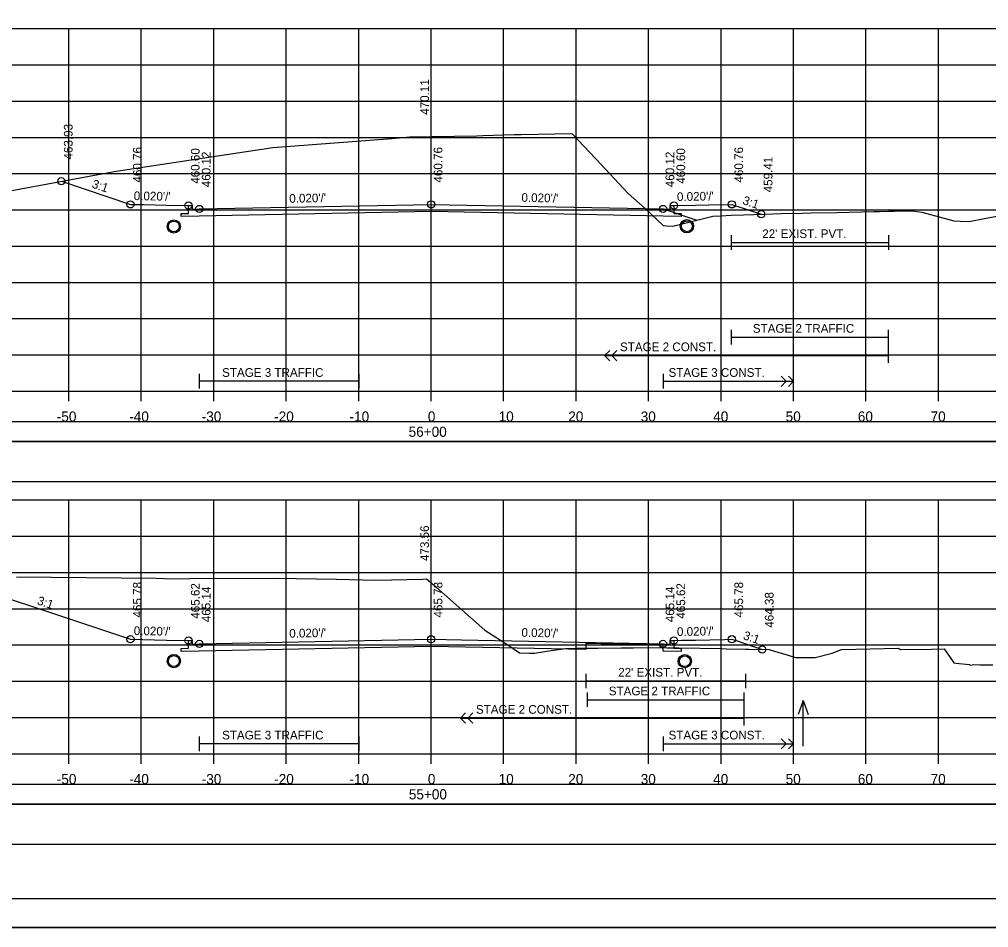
# Model space of a CAD drawing. Extents: x 1371057 to 1372761, y 380005 to 390517.
# Drawn here: x 1371837.4 to 1371971.1, y 383845.2 to 383970.4 of the extents above; entities that cross this region are included whole.
import ezdxf

# ---------------------------------------------------------------- set-up
doc = ezdxf.new("R2010")
doc.units = 0
for name, color, linetype in [('R_Alt Surface', 7, 'Continuous'), ('R_Axis', 7, 'Continuous'), ('R_Axis Annot', 7, 'Continuous'), ('R_Border', 7, 'Continuous'), ('R_Detour', 7, 'Continuous'), ('R_Dimension', 7, 'Continuous'), ('R_Exist Surface', 7, 'Continuous'), ('R_Fin Surface', 7, 'Continuous'), ('R_Grid', 7, 'Continuous'), ('R_No Plot', 7, 'Continuous'), ('R_Striping', 7, 'Continuous'), ('R_Water', 7, 'Continuous'), ('R_Water Annot', 7, 'Continuous'), ('R_Xsect Elev', 7, 'Continuous'), ('R_Xsect Slope', 7, 'Continuous')]:
    doc.layers.add(name, color=color, linetype=linetype)

msp = doc.modelspace()

# ---------------------------------------------------------------- linework, layer by layer
at = {"layer": 'R_Alt Surface'}
for points in [[(1371927.71, 383944.74), (1371927.71, 383943.66), (1371928.71, 383943.64), (1371928.71, 383943.21), (1371926.21, 383943.26), (1371894.21, 383943.9), (1371862.21, 383943.26), (1371859.71, 383943.21), (1371859.71, 383943.64), (1371860.71, 383943.66), (1371860.71, 383944.74)], [(1371935.6, 383940.65), (1371935.6, 383938.65)], [(1371957.3, 383940.65), (1371957.3, 383938.65)], [(1371935.6, 383939.65), (1371957.3, 383939.65)], [(1371927.71, 383884.76), (1371927.71, 383883.68), (1371928.71, 383883.66), (1371928.71, 383883.23), (1371926.21, 383883.28), (1371926.21, 383883.28), (1371926.21, 383884.11), (1371915.54, 383884.32), (1371915.54, 383883.49), (1371894.21, 383883.92), (1371862.21, 383883.28), (1371859.71, 383883.23), (1371859.71, 383883.66), (1371860.71, 383883.68), (1371860.71, 383884.76)], [(1371915.54, 383880.17), (1371915.54, 383878.17)], [(1371937.59, 383880.17), (1371937.59, 383878.17)], [(1371915.54, 383879.17), (1371937.59, 383879.17)]]:
    msp.add_lwpolyline(points, dxfattribs=at)
at = {"layer": 'R_Axis'}
for p, q in [((1371744.21, 383919.14), (1372044.21, 383919.14)), ((1371844.21, 383917.74), (1371844.21, 383919.14)), ((1371854.21, 383917.74), (1371854.21, 383919.14)), ((1371864.21, 383917.74), (1371864.21, 383919.14)), ((1371874.21, 383917.74), (1371874.21, 383919.14)), ((1371884.21, 383917.74), (1371884.21, 383919.14)), ((1371894.21, 383917.74), (1371894.21, 383919.14)), ((1371904.21, 383917.74), (1371904.21, 383919.14)), ((1371914.21, 383917.74), (1371914.21, 383919.14)), ((1371924.21, 383917.74), (1371924.21, 383919.14)), ((1371934.21, 383917.74), (1371934.21, 383919.14)), ((1371944.21, 383917.74), (1371944.21, 383919.14)), ((1371954.21, 383917.74), (1371954.21, 383919.14)), ((1371964.21, 383917.74), (1371964.21, 383919.14)), ((1371744.21, 383869.14), (1372044.21, 383869.14)), ((1371844.21, 383867.74), (1371844.21, 383869.14)), ((1371854.21, 383867.74), (1371854.21, 383869.14)), ((1371864.21, 383867.74), (1371864.21, 383869.14)), ((1371874.21, 383867.74), (1371874.21, 383869.14)), ((1371884.21, 383867.74), (1371884.21, 383869.14)), ((1371894.21, 383867.74), (1371894.21, 383869.14)), ((1371904.21, 383867.74), (1371904.21, 383869.14)), ((1371914.21, 383867.74), (1371914.21, 383869.14)), ((1371924.21, 383867.74), (1371924.21, 383869.14)), ((1371934.21, 383867.74), (1371934.21, 383869.14)), ((1371944.21, 383867.74), (1371944.21, 383869.14)), ((1371954.21, 383867.74), (1371954.21, 383869.14)), ((1371964.21, 383867.74), (1371964.21, 383869.14))]:
    msp.add_line(p, q, dxfattribs=at)
at = {"layer": 'R_Border'}
msp.add_line((1372052.39, 383849.14), (1371736.21, 383849.14), dxfattribs=at)
at = {"layer": 'R_Detour'}
msp.add_line((1371926.21, 383944.26), (1371930.88, 383942.7), dxfattribs=at)
for points in [[(1371741.06, 383912.19), (1372047.37, 383912.19), (1372047.37, 383914.9), (1371741.06, 383914.9)], [(1371741.06, 383862.19), (1372047.37, 383862.19), (1372047.37, 383864.9), (1371741.06, 383864.9)]]:
    msp.add_lwpolyline(points, close=True, dxfattribs=at)
at = {"layer": 'R_Dimension'}
for points in [[(1371741.06, 383906.67), (1372047.37, 383906.67), (1372047.37, 383912.19), (1371741.06, 383912.19)], [(1371741.06, 383856.67), (1372047.37, 383856.67), (1372047.37, 383862.19), (1371741.06, 383862.19)]]:
    msp.add_lwpolyline(points, close=True, dxfattribs=at)
at = {"layer": 'R_Exist Surface'}
for points in [[(1371813.73, 383942.62), (1371850.72, 383949.47), (1371865.99, 383951.76), (1371872.37, 383952.74), (1371888.79, 383953.99), (1371891.28, 383954.21), (1371900.5, 383954.35), (1371901.37, 383954.41), (1371905.66, 383954.51), (1371906.62, 383954.52), (1371913.6, 383954.69), (1371916.92, 383951.19), (1371921.41, 383946.38), (1371923.73, 383944.35), (1371926.22, 383941.97), (1371926.67, 383941.92), (1371927.55, 383941.87), (1371930.7, 383942.66), (1371933.07, 383943.27), (1371934.17, 383943.33), (1371935.6, 383943.4), (1371935.6, 383943.4), (1371937.31, 383943.47), (1371940.16, 383943.56), (1371942.52, 383943.64), (1371945.45, 383943.69), (1371946.63, 383943.72), (1371950.18, 383943.79), (1371955.32, 383943.92), (1371956.06, 383943.93), (1371957.3, 383943.95), (1371958.11, 383943.96), (1371960.68, 383944), (1371961.3, 383943.9), (1371961.93, 383943.83), (1371964.32, 383943.18), (1371966.35, 383942.64), (1371967.25, 383942.6), (1371968.47, 383942.55), (1371970.82, 383943), (1371973.04, 383943.4)], [(1371836.99, 383893.55), (1371856.24, 383893.34), (1371858.57, 383893.26), (1371860.97, 383893.28), (1371872.86, 383893.36), (1371881.16, 383893.2), (1371886.58, 383893.09), (1371893.06, 383893.21), (1371893.59, 383893.24), (1371894.48, 383892.48), (1371901.6, 383886.19), (1371904.93, 383884.08), (1371906.4, 383883.07), (1371907.79, 383883.01), (1371908.49, 383882.99), (1371910.45, 383883.31), (1371912.74, 383883.66), (1371914.23, 383883.69), (1371915.54, 383883.69), (1371917.22, 383883.71), (1371920.45, 383883.75), (1371922.14, 383883.76), (1371925.78, 383883.78), (1371926.28, 383883.77), (1371926.73, 383883.76), (1371926.73, 383883.76), (1371928.37, 383883.74), (1371934.32, 383883.63), (1371934.97, 383883.61), (1371937.59, 383883.55), (1371937.98, 383883.54), (1371940.84, 383883.51), (1371941.6, 383883.28), (1371942.03, 383883.15), (1371943.49, 383882.72), (1371944.47, 383882.39), (1371946.63, 383882.4), (1371947.2, 383882.4), (1371949.56, 383883.02), (1371950.85, 383883.5), (1371958.72, 383883.71), (1371958.96, 383883.53), (1371963.27, 383883.58), (1371965, 383883.6), (1371966.23, 383881.8), (1371966.33, 383881.65), (1371966.6, 383881.62), (1371968.51, 383881.45), (1371968.59, 383881.36), (1371969.12, 383881.44), (1371969.91, 383881.42), (1371971.7, 383881.38)]]:
    msp.add_lwpolyline(points, dxfattribs=at)
at = {"layer": 'R_Fin Surface'}
for points in [[(1371843.18, 383948.08), (1371852.71, 383944.9), (1371854.53, 383944.86), (1371857.71, 383944.8), (1371860.6, 383944.74), (1371860.71, 383944.74), (1371861.21, 383944.74), (1371861.22, 383944.24), (1371861.39, 383944.24), (1371862.21, 383944.26), (1371894.21, 383944.9), (1371894.21, 383944.9), (1371894.22, 383944.9), (1371926.21, 383944.26), (1371926.53, 383944.25), (1371927.21, 383944.24), (1371927.21, 383944.74), (1371927.71, 383944.74), (1371930.71, 383944.8), (1371932.52, 383944.84), (1371935.71, 383944.9), (1371938.22, 383944.06), (1371939.76, 383943.55)], [(1371828.05, 383893.14), (1371847.46, 383886.67), (1371852.71, 383884.92), (1371857.71, 383884.82), (1371860.71, 383884.76), (1371860.92, 383884.76), (1371861.21, 383884.76), (1371861.21, 383884.45), (1371861.22, 383884.26), (1371862.21, 383884.28), (1371862.22, 383884.28), (1371894.21, 383884.92), (1371898.41, 383884.84), (1371926.21, 383884.28), (1371927.21, 383884.26), (1371927.21, 383884.46), (1371927.21, 383884.76), (1371927.49, 383884.76), (1371927.71, 383884.76), (1371928.79, 383884.78), (1371930.71, 383884.82), (1371934.7, 383884.9), (1371935.71, 383884.92), (1371936.28, 383884.73), (1371939.91, 383883.52)]]:
    msp.add_lwpolyline(points, dxfattribs=at)
at = {"layer": 'R_Grid'}
for p, q in [((1371744.21, 383969.14), (1372044.21, 383969.14)), ((1371844.21, 383919.14), (1371844.21, 383969.14)), ((1371854.21, 383919.14), (1371854.21, 383969.14)), ((1371864.21, 383919.14), (1371864.21, 383969.14)), ((1371874.21, 383919.14), (1371874.21, 383969.14)), ((1371884.21, 383919.14), (1371884.21, 383969.14)), ((1371894.21, 383919.14), (1371894.21, 383969.14)), ((1371904.21, 383919.14), (1371904.21, 383969.14)), ((1371914.21, 383919.14), (1371914.21, 383969.14)), ((1371924.21, 383919.14), (1371924.21, 383969.14)), ((1371934.21, 383919.14), (1371934.21, 383969.14)), ((1371944.21, 383919.14), (1371944.21, 383969.14)), ((1371954.21, 383919.14), (1371954.21, 383969.14)), ((1371964.21, 383919.14), (1371964.21, 383969.14)), ((1371744.21, 383964.14), (1372044.21, 383964.14)), ((1371744.21, 383959.14), (1372044.21, 383959.14)), ((1371744.21, 383954.14), (1372044.21, 383954.14)), ((1371744.21, 383949.14), (1372044.21, 383949.14)), ((1371744.21, 383944.14), (1372044.21, 383944.14)), ((1371744.21, 383939.14), (1372044.21, 383939.14)), ((1371744.21, 383934.14), (1372044.21, 383934.14)), ((1371744.21, 383929.14), (1372044.21, 383929.14)), ((1371744.21, 383924.14), (1372044.21, 383924.14)), ((1371744.21, 383919.14), (1372044.21, 383919.14)), ((1371744.21, 383904.14), (1372044.21, 383904.14)), ((1371844.21, 383869.14), (1371844.21, 383904.14)), ((1371854.21, 383869.14), (1371854.21, 383904.14)), ((1371864.21, 383869.14), (1371864.21, 383904.14)), ((1371874.21, 383869.14), (1371874.21, 383904.14)), ((1371884.21, 383869.14), (1371884.21, 383904.14)), ((1371894.21, 383869.14), (1371894.21, 383904.14)), ((1371904.21, 383869.14), (1371904.21, 383904.14)), ((1371914.21, 383869.14), (1371914.21, 383904.14)), ((1371924.21, 383869.14), (1371924.21, 383904.14)), ((1371934.21, 383869.14), (1371934.21, 383904.14)), ((1371944.21, 383869.14), (1371944.21, 383904.14)), ((1371954.21, 383869.14), (1371954.21, 383904.14)), ((1371964.21, 383869.14), (1371964.21, 383904.14)), ((1371744.21, 383899.14), (1372044.21, 383899.14)), ((1371744.21, 383894.14), (1372044.21, 383894.14)), ((1371744.21, 383889.14), (1372044.21, 383889.14)), ((1371744.21, 383884.14), (1372044.21, 383884.14)), ((1371744.21, 383879.14), (1372044.21, 383879.14)), ((1371744.21, 383874.14), (1372044.21, 383874.14)), ((1371744.21, 383869.14), (1372044.21, 383869.14))]:
    msp.add_line(p, q, dxfattribs=at)
at = {"layer": 'R_No Plot'}
msp.add_line((1371723.81, 383845.16), (1372057.14, 383845.16), dxfattribs=at)
for points in [[(1371723.8, 384058.5), (1372057.14, 384058.5), (1372057.14, 383845.16), (1371723.8, 383845.16)], [(1371970.13, 384054.6), (1371989.75, 384054.6), (1371989.75, 384044.72), (1372005.86, 384044.72), (1372029.06, 384044.72), (1372029.18, 384016.57), (1372052.39, 384016.57), (1372052.39, 383849.14), (1371736.21, 383849.14), (1371736.21, 384054.6)]]:
    msp.add_lwpolyline(points, close=True, dxfattribs=at)
for centre, radius in [((1371843.18, 383948.08), 0.5), ((1371852.71, 383944.9), 0.5), ((1371894.21, 383944.9), 0.5), ((1371935.71, 383944.9), 0.5), ((1371860.71, 383944.74), 0.5), ((1371862.21, 383944.26), 0.5), ((1371926.21, 383944.26), 0.5), ((1371927.71, 383944.74), 0.5), ((1371858.7, 383941.85), 0.917), ((1371929.5, 383941.88), 0.917), ((1371939.76, 383943.55), 0.5), ((1371852.71, 383884.92), 0.5), ((1371860.71, 383884.76), 0.5), ((1371894.21, 383884.92), 0.5), ((1371927.71, 383884.76), 0.5), ((1371935.71, 383884.92), 0.5), ((1371862.21, 383884.28), 0.5), ((1371926.21, 383884.28), 0.5), ((1371939.91, 383883.52), 0.5), ((1371858.7, 383881.92), 0.917), ((1371929.21, 383881.9), 0.917)]:
    msp.add_circle(centre, radius, dxfattribs=at)
at = {"layer": 'R_Striping'}
for p, q in [((1371935.63, 383927.59), (1371935.63, 383925.59)), ((1371957.26, 383927.59), (1371957.26, 383923.05)), ((1371935.63, 383926.59), (1371957.26, 383926.59)), ((1371918.14, 383924.05), (1371918.85, 383924.76)), ((1371918.14, 383924.05), (1371957.26, 383924.05)), ((1371918.85, 383923.34), (1371918.14, 383924.05)), ((1371919.14, 383924.05), (1371919.85, 383924.76)), ((1371919.85, 383923.34), (1371919.14, 383924.05)), ((1371862.21, 383921.51), (1371862.21, 383919.51)), ((1371884.21, 383921.51), (1371884.21, 383919.51)), ((1371926.21, 383921.51), (1371926.21, 383919.51)), ((1371884.21, 383920.51), (1371862.21, 383920.51)), ((1371926.21, 383920.51), (1371944.21, 383920.51)), ((1371926.25, 383920.51), (1371936.25, 383920.51)), ((1371943.21, 383920.51), (1371942.51, 383921.21)), ((1371942.51, 383919.8), (1371943.21, 383920.51)), ((1371944.21, 383920.51), (1371943.51, 383921.21)), ((1371943.51, 383919.8), (1371944.21, 383920.51)), ((1371915.75, 383877.59), (1371915.75, 383875.59)), ((1371937.38, 383877.59), (1371937.38, 383873.05)), ((1371915.75, 383876.59), (1371937.38, 383876.59)), ((1371898.26, 383874.05), (1371898.97, 383874.76)), ((1371899.26, 383874.05), (1371899.97, 383874.76)), ((1371898.26, 383874.05), (1371937.38, 383874.05)), ((1371898.97, 383873.34), (1371898.26, 383874.05)), ((1371899.97, 383873.34), (1371899.26, 383874.05)), ((1371862.21, 383871.51), (1371862.21, 383869.51)), ((1371884.21, 383870.51), (1371862.21, 383870.51)), ((1371884.21, 383871.51), (1371884.21, 383869.51)), ((1371926.21, 383871.51), (1371926.21, 383869.51)), ((1371926.21, 383870.51), (1371944.21, 383870.51)), ((1371926.25, 383870.51), (1371936.25, 383870.51)), ((1371943.21, 383870.51), (1371942.51, 383871.21)), ((1371942.51, 383869.8), (1371943.21, 383870.51)), ((1371944.21, 383870.51), (1371943.51, 383871.21)), ((1371943.51, 383869.8), (1371944.21, 383870.51))]:
    msp.add_line(p, q, dxfattribs=at)
at = {"layer": 'R_Water'}
for centre in [(1371858.7, 383941.85), (1371929.5, 383941.88), (1371858.7, 383881.92), (1371929.21, 383881.9)]:
    msp.add_circle(centre, 0.75, dxfattribs=at)
at = {"layer": 'R_Water Annot'}
for p, q in [((1371945.55, 383876.46), (1371944.85, 383874.54)), ((1371945.55, 383870.18), (1371945.55, 383876.46)), ((1371945.55, 383876.46), (1371946.25, 383874.54))]:
    msp.add_line(p, q, dxfattribs=at)
at = {"layer": 'R_Xsect Elev'}
for p, q in [((1371894.21, 383954.25), (1371894.21, 383964.25)), ((1371894.21, 383892.71), (1371894.21, 383902.71))]:
    msp.add_line(p, q, dxfattribs=at)

# ---------------------------------------------------------------- texts
at = {"layer": 'R_Axis Annot'}
for s, p in [('-50', (1371842.55, 383914.94)), ('-40', (1371852.55, 383914.94)), ('-30', (1371862.55, 383914.94)), ('-20', (1371872.55, 383914.94)), ('-10', (1371882.95, 383914.94)), ('0', (1371893.75, 383914.94)), ('10', (1371903.52, 383914.94)), ('20', (1371913.13, 383914.94)), ('30', (1371923.13, 383914.94)), ('40', (1371933.13, 383914.94)), ('50', (1371943.13, 383914.94)), ('60', (1371953.09, 383914.94)), ('70', (1371963.13, 383914.94)), ('56+00', (1371891.1, 383912.84)), ('-50', (1371842.55, 383864.94)), ('-40', (1371852.55, 383864.94)), ('-30', (1371862.55, 383864.94)), ('-20', (1371872.55, 383864.94)), ('-10', (1371882.95, 383864.94)), ('0', (1371893.75, 383864.94)), ('10', (1371903.52, 383864.94)), ('20', (1371913.13, 383864.94)), ('30', (1371923.13, 383864.94)), ('40', (1371933.13, 383864.94)), ('50', (1371943.13, 383864.94)), ('60', (1371953.09, 383864.94)), ('70', (1371963.13, 383864.94)), ('55+00', (1371891.13, 383862.84))]:
    msp.add_text(s, height=1.4, dxfattribs=at).set_placement(p)
at = {"layer": 'R_Striping'}
for s, p in [('STAGE 2 TRAFFIC', (1371938.6, 383927.19)), ('STAGE 2 CONST.', (1371920.27, 383924.65)), ('STAGE 3 TRAFFIC', (1371865.36, 383921.11)), ('STAGE 3 CONST.', (1371926.97, 383921.11)), ('STAGE 2 TRAFFIC', (1371918.72, 383877.19)), ('STAGE 2 CONST.', (1371900.39, 383874.65)), ('STAGE 3 TRAFFIC', (1371865.36, 383871.11)), ('STAGE 3 CONST.', (1371926.97, 383871.11))]:
    msp.add_text(s, height=1.2, dxfattribs=at).set_placement(p)
at = {"layer": 'R_Water'}
for p in [(1371939.9, 383940.25), (1371920.02, 383879.77)]:
    msp.add_text("22' EXIST. PVT.", height=1.2, dxfattribs=at).set_placement(p)
at = {"layer": 'R_Xsect Elev'}
for s, p in [('470.11', (1371893.91, 383957.25)), ('463.93', (1371844.73, 383951.08)), ('460.76', (1371854.26, 383947.9)), ('460.60', (1371862.26, 383947.74)), ('460.12', (1371863.76, 383947.26)), ('460.76', (1371895.76, 383947.9)), ('460.12', (1371927.76, 383947.26)), ('460.60', (1371929.26, 383947.74)), ('460.76', (1371937.26, 383947.9)), ('459.41', (1371941.31, 383946.55)), ('473.56', (1371893.91, 383895.71)), ('465.78', (1371854.26, 383887.92)), ('465.62', (1371862.26, 383887.76)), ('465.14', (1371863.76, 383887.28)), ('465.78', (1371895.76, 383887.92)), ('465.14', (1371927.76, 383887.28)), ('465.62', (1371929.26, 383887.76)), ('465.78', (1371937.26, 383887.92)), ('464.38', (1371941.46, 383886.52))]:
    msp.add_text(s, height=1.2, rotation=90, dxfattribs=at).set_placement(p)
at = {"layer": 'R_Xsect Slope'}
for s, rotation, p in [('3:1', 341.5666, (1371847.31, 383947.23)), ("0.020'/'", 358.8543, (1371853.16, 383945.49)), ("0.020'/'", 1.1458, (1371874.64, 383945.11)), ("0.020'/'", 358.8542, (1371906.66, 383945.25)), ("0.020'/'", 1.1456, (1371928.14, 383945.35)), ('3:1', 341.5675, (1371937.1, 383944.96)), ('3:1', 341.5663, (1371839.75, 383889.77)), ("0.020'/'", 358.8543, (1371853.16, 383885.51)), ("0.020'/'", 1.1458, (1371928.14, 383885.37)), ("0.020'/'", 1.1457, (1371874.64, 383885.13)), ("0.020'/'", 358.8542, (1371906.66, 383885.27)), ('3:1', 341.5658, (1371937.18, 383884.96))]:
    msp.add_text(s, height=1.2, rotation=rotation, dxfattribs=at).set_placement(p)

doc.saveas('drawing.dxf')
